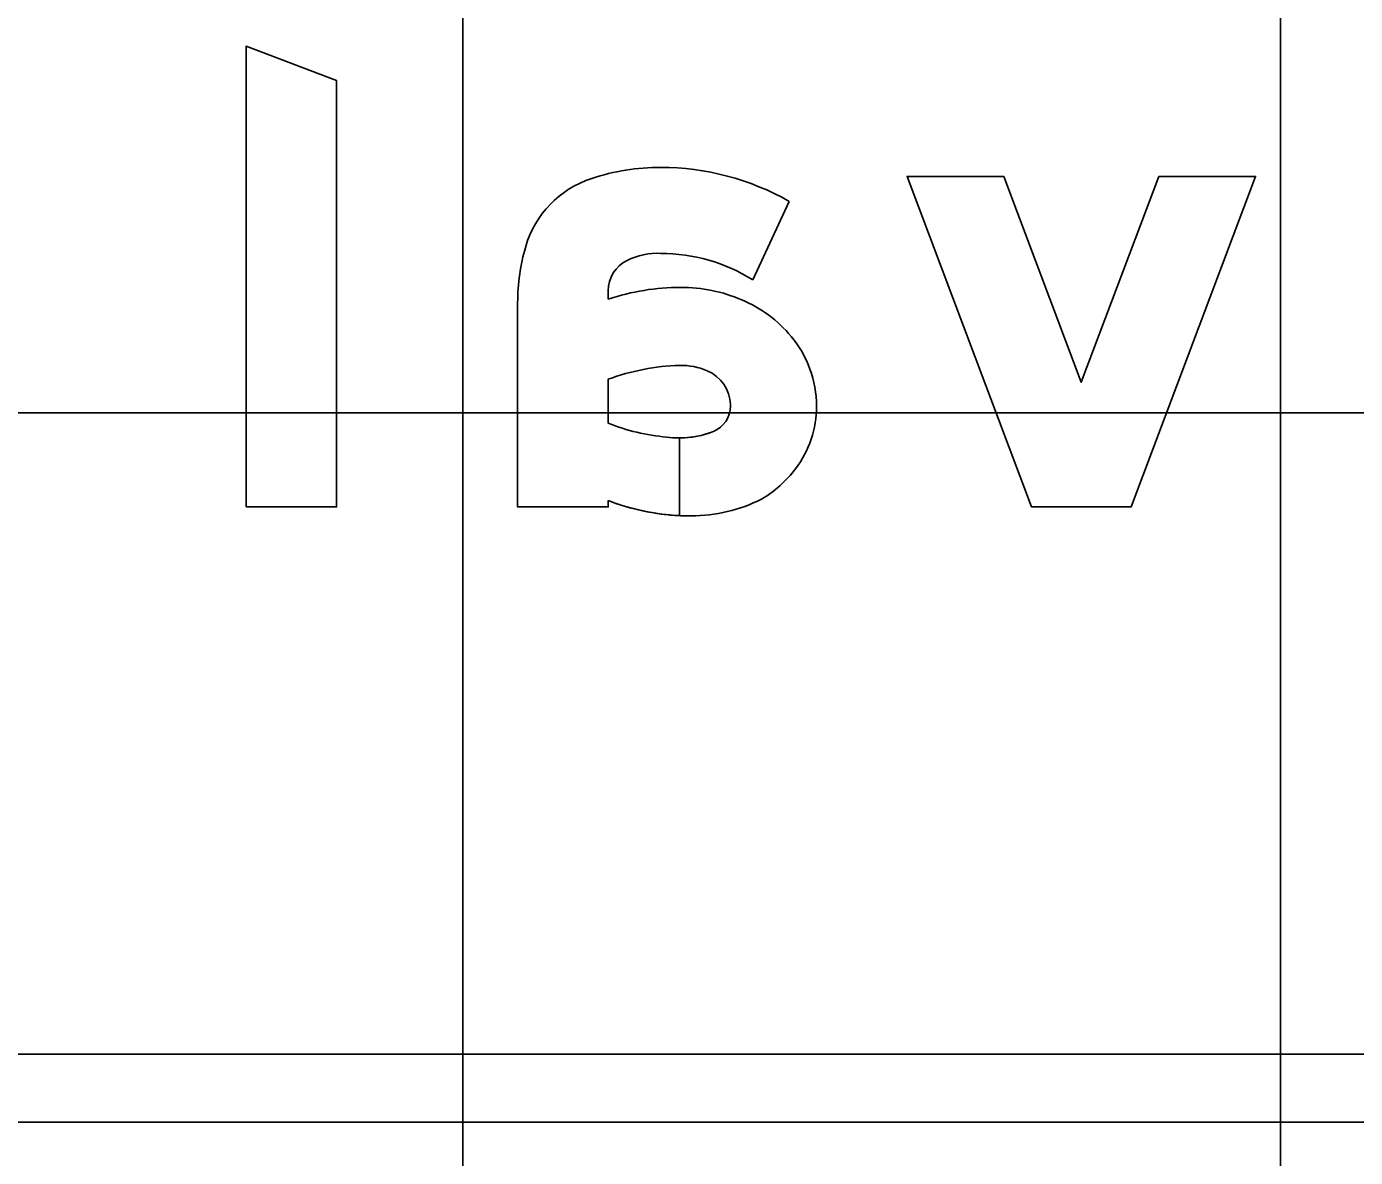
# Model space of a CAD drawing. Extents: x 1797809 to 2198143, y 249608 to 1237864.
# Drawn here: x 2197075.64 to 2197078.89, y 1237298.225 to 1237300.991 of the extents above; entities that cross this region are included whole.
import ezdxf

# ---------------------------------------------------------------- set-up
doc = ezdxf.new("R2010")
doc.units = 0
for name, color, linetype in [('GSBWFILL', 7, 'Continuous'), ('GSCOLORFILL', 7, 'Continuous'), ('GSOUTLINE', 7, 'Continuous'), ('GSSHT', 7, 'Continuous')]:
    doc.layers.add(name, color=color, linetype=linetype)

msp = doc.modelspace()

# ---------------------------------------------------------------- linework, layer by layer
at = {"layer": 'GSBWFILL'}
for points in [[(2197076.1765, 1237299.8163), (2197076.1765, 1237300.9429), (2197076.3979, 1237300.8589), (2197076.3979, 1237299.8163)], [(2197078.4089, 1237300.6246), (2197078.6456, 1237300.6246), (2197078.3411, 1237299.8163), (2197078.0975, 1237299.8163), (2197077.793, 1237300.6246), (2197078.0296, 1237300.6246), (2197078.2193, 1237300.1212)]]:
    msp.add_lwpolyline(points, close=True, dxfattribs=at)
for points in [[(2197077.5049, 1237300.5635), (2197077.416, 1237300.3717)], [(2197077.0622, 1237300.3447), (2197077.0622, 1237300.3243)], [(2197077.0622, 1237299.8318), (2197077.0622, 1237299.8163), (2197076.8408, 1237299.8163), (2197076.8408, 1237300.3159)], [(2197077.0622, 1237300.1283), (2197077.0622, 1237300.0207)], [(2197077.2365, 1237299.9849), (2197077.2365, 1237299.7949)], [(2197077.2366, 1237299.7949), (2197077.2366, 1237299.9849)]]:
    msp.add_lwpolyline(points, dxfattribs=at)
for centre, major_axis, start_param, end_param in [((2197077.1908, 1237300.1047), (0, -0.542), 3.141593, 3.458648), ((2197077.1908, 1237300.012), (0, -0.6347), 2.623874, 3.141593), ((2197077.0995, 1237300.383), (0, -0.2491), 3.458648, 4.427613), ((2197077.3287, 1237300.3159), (0, -0.4879), 4.427613, 4.712389), ((2197077.1829, 1237300.2688), (0, -0.1678), 3.094343, 3.602032), ((2197077.1908, 1237300.012), (0, -0.4243), 2.582097, 3.141593), ((2197077.1453, 1237300.3447), (0, -0.083), 3.602032, 4.712389), ((2197077.2398, 1237299.7942), (0, -0.559), 3.141593, 3.464907), ((2197077.2398, 1237299.9735), (0, -0.3797), 2.73708, 3.141593), ((2197077.2658, 1237300.0301), (0, -0.3175), 2.265663, 2.742307), ((2197077.3049, 1237300.0626), (0, -0.2667), 1.570796, 2.265663), ((2197077.2525, 1237299.6182), (0, -0.5444), 3.169955, 3.498593), ((2197077.2408, 1237300.0023), (0, -0.1601), 2.733046, 3.165323), ((2197077.2671, 1237300.0629), (0, -0.0941), 1.610807, 2.733046), ((2197077.2947, 1237300.0626), (0, -0.0664), 0.384565, 1.570796), ((2197077.2609, 1237300.0626), (0, -0.1002), 1.570796, 1.610807), ((2197077.3167, 1237300.0626), (0, -0.2549), 0.927653, 1.570796), ((2197077.2495, 1237300.497), (0, -0.5118), 5.908557, 6.196216), ((2197077.2366, 1237300.2063), (0, -0.2214), 6.140268, 6.282935), ((2197077.2366, 1237300.2063), (0, -0.2214), 0, 0.384565), ((2197077.294, 1237300.0796), (0, -0.2832), 0.530468, 0.927653), ((2197077.265, 1237300.3593), (0, -0.5652), 5.916134, 6.232721), ((2197077.265, 1237300.1752), (0, -0.381), 0, 0.469149), ((2197077.265, 1237300.3593), (0, -0.5652), 6.232819, 6.283185)]:
    msp.add_ellipse(centre, major_axis=major_axis, ratio=0.999994, start_param=start_param, end_param=end_param, dxfattribs=at)
at = {"layer": 'GSCOLORFILL'}
for p, q in [((2197065.4524, 1237298.478), (2197081.443, 1237298.478)), ((2197081.443, 1237298.3115), (2197065.4524, 1237298.3115))]:
    msp.add_line(p, q, dxfattribs=at)
for points in [[(2197076.1765, 1237299.8163), (2197076.1765, 1237300.9429), (2197076.3979, 1237300.8589), (2197076.3979, 1237299.8163)], [(2197078.4089, 1237300.6246), (2197078.6456, 1237300.6246), (2197078.3411, 1237299.8163), (2197078.0975, 1237299.8163), (2197077.793, 1237300.6246), (2197078.0296, 1237300.6246), (2197078.2193, 1237300.1212)]]:
    msp.add_lwpolyline(points, close=True, dxfattribs=at)
for points in [[(2197077.5049, 1237300.5635), (2197077.416, 1237300.3717)], [(2197077.0622, 1237300.3447), (2197077.0622, 1237300.3243)], [(2197077.0622, 1237299.8318), (2197077.0622, 1237299.8163), (2197076.8408, 1237299.8163), (2197076.8408, 1237300.3159)], [(2197077.0622, 1237300.1283), (2197077.0622, 1237300.0207)], [(2197077.2365, 1237299.9849), (2197077.2365, 1237299.7949)], [(2197077.2366, 1237299.7949), (2197077.2366, 1237299.9849)]]:
    msp.add_lwpolyline(points, dxfattribs=at)
for centre, major_axis, start_param, end_param in [((2197077.1908, 1237300.1047), (0, -0.542), 3.141593, 3.458648), ((2197077.1908, 1237300.012), (0, -0.6347), 2.623874, 3.141593), ((2197077.0995, 1237300.383), (0, -0.2491), 3.458648, 4.427613), ((2197077.3287, 1237300.3159), (0, -0.4879), 4.427613, 4.712389), ((2197077.1829, 1237300.2688), (0, -0.1678), 3.094343, 3.602032), ((2197077.1908, 1237300.012), (0, -0.4243), 2.582097, 3.141593), ((2197077.1453, 1237300.3447), (0, -0.083), 3.602032, 4.712389), ((2197077.2398, 1237299.7942), (0, -0.559), 3.141593, 3.464907), ((2197077.2398, 1237299.9735), (0, -0.3797), 2.73708, 3.141593), ((2197077.2658, 1237300.0301), (0, -0.3175), 2.265663, 2.742307), ((2197077.3049, 1237300.0626), (0, -0.2667), 1.570796, 2.265663), ((2197077.2525, 1237299.6182), (0, -0.5444), 3.169955, 3.498593), ((2197077.2408, 1237300.0023), (0, -0.1601), 2.733046, 3.165323), ((2197077.2671, 1237300.0629), (0, -0.0941), 1.610807, 2.733046), ((2197077.2947, 1237300.0626), (0, -0.0664), 0.384565, 1.570796), ((2197077.2609, 1237300.0626), (0, -0.1002), 1.570796, 1.610807), ((2197077.3167, 1237300.0626), (0, -0.2549), 0.927653, 1.570796), ((2197077.2495, 1237300.497), (0, -0.5118), 5.908557, 6.196216), ((2197077.2366, 1237300.2063), (0, -0.2214), 6.140268, 6.282935), ((2197077.2366, 1237300.2063), (0, -0.2214), 0, 0.384565), ((2197077.294, 1237300.0796), (0, -0.2832), 0.530468, 0.927653), ((2197077.265, 1237300.3593), (0, -0.5652), 5.916134, 6.232721), ((2197077.265, 1237300.1752), (0, -0.381), 0, 0.469149), ((2197077.265, 1237300.3593), (0, -0.5652), 6.232819, 6.283185)]:
    msp.add_ellipse(centre, major_axis=major_axis, ratio=0.999994, start_param=start_param, end_param=end_param, dxfattribs=at)
at = {"layer": 'GSOUTLINE'}
for points in [[(2197076.1765, 1237299.8163), (2197076.1765, 1237300.9429), (2197076.3979, 1237300.8589), (2197076.3979, 1237299.8163)], [(2197078.4089, 1237300.6246), (2197078.6456, 1237300.6246), (2197078.3411, 1237299.8163), (2197078.0975, 1237299.8163), (2197077.793, 1237300.6246), (2197078.0296, 1237300.6246), (2197078.2193, 1237300.1212)]]:
    msp.add_lwpolyline(points, close=True, dxfattribs=at)
for points in [[(2197077.5049, 1237300.5635), (2197077.416, 1237300.3717)], [(2197077.0622, 1237300.3447), (2197077.0622, 1237300.3243)], [(2197077.0622, 1237299.8318), (2197077.0622, 1237299.8163), (2197076.8408, 1237299.8163), (2197076.8408, 1237300.3159)], [(2197077.0622, 1237300.0207), (2197077.0622, 1237300.1283)]]:
    msp.add_lwpolyline(points, dxfattribs=at)
for centre, major_axis, start_param, end_param in [((2197077.1908, 1237300.1047), (0, -0.542), 3.141593, 3.458648), ((2197077.1908, 1237300.012), (0, -0.6347), 2.623874, 3.141593), ((2197077.0995, 1237300.383), (0, -0.2491), 3.458648, 4.427613), ((2197077.3287, 1237300.3159), (0, -0.4879), 4.427613, 4.712389), ((2197077.1829, 1237300.2688), (0, -0.1678), 3.094343, 3.602032), ((2197077.1908, 1237300.012), (0, -0.4243), 2.582097, 3.141593), ((2197077.1453, 1237300.3447), (0, -0.083), 3.602032, 4.712389), ((2197077.2398, 1237299.7942), (0, -0.559), 3.141593, 3.464907), ((2197077.2398, 1237299.9735), (0, -0.3797), 2.73708, 3.141593), ((2197077.2658, 1237300.0301), (0, -0.3175), 2.265663, 2.742307), ((2197077.3049, 1237300.0626), (0, -0.2667), 1.570796, 2.265663), ((2197077.2525, 1237299.6182), (0, -0.5444), 3.169991, 3.498593), ((2197077.2373, 1237300.1541), (0, -0.0083), 3.165198, 3.169991), ((2197077.2408, 1237300.0023), (0, -0.1601), 2.733046, 3.165198), ((2197077.2671, 1237300.0629), (0, -0.0941), 1.610807, 2.733046), ((2197077.2947, 1237300.0626), (0, -0.0664), 0.384565, 1.570796), ((2197077.2609, 1237300.0626), (0, -0.1002), 1.570796, 1.610807), ((2197077.3167, 1237300.0626), (0, -0.2549), 0.927653, 1.570796), ((2197077.2495, 1237300.497), (0, -0.5118), 5.908557, 6.196216), ((2197077.2366, 1237300.2063), (0, -0.2214), 6.140268, 6.667751), ((2197077.294, 1237300.0796), (0, -0.2832), 0.530468, 0.927653), ((2197077.265, 1237300.3593), (0, -0.5652), 5.916134, 6.283185), ((2197077.265, 1237300.1752), (0, -0.381), 0, 0.469149)]:
    msp.add_ellipse(centre, major_axis=major_axis, ratio=0.999994, start_param=start_param, end_param=end_param, dxfattribs=at)
at = {"layer": 'GSSHT'}
for p, q in [((2197076.7065, 1237248.0462), (2197076.7065, 1237318.0462)), ((2197078.7065, 1237248.0462), (2197078.7065, 1237318.0462)), ((2196954.7065, 1237300.0462), (2197214.7065, 1237300.0462))]:
    msp.add_line(p, q, dxfattribs=at)

doc.saveas('drawing.dxf')
